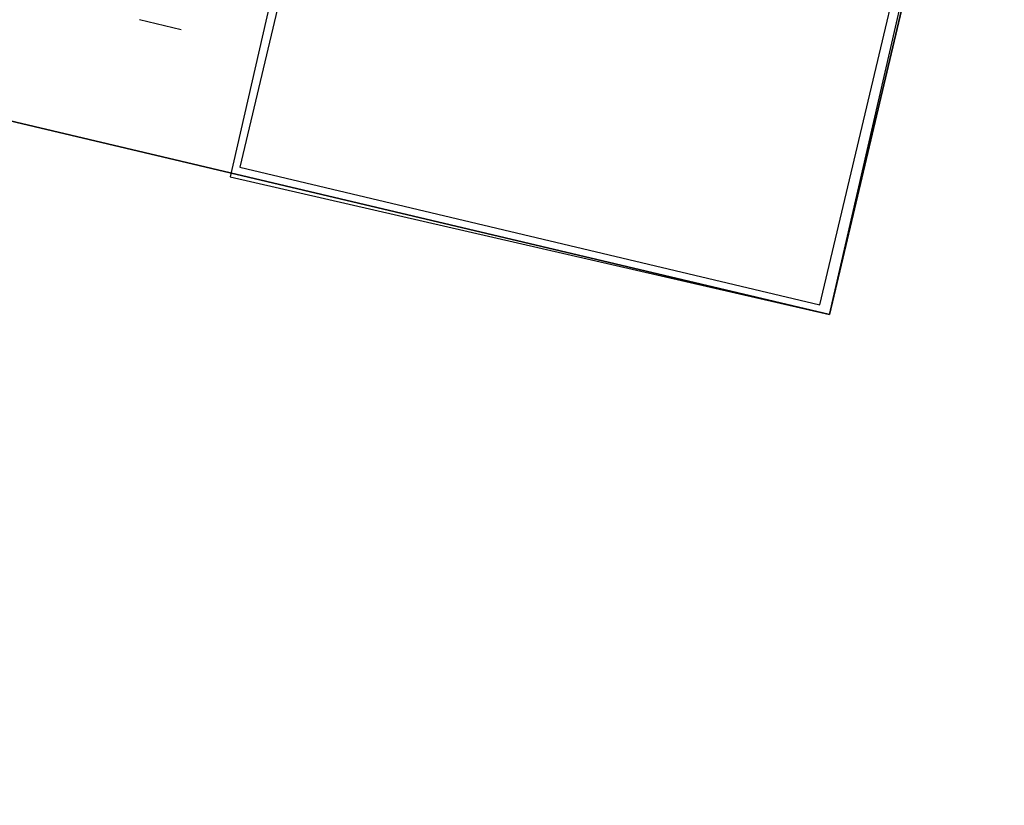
# Model space of a CAD drawing. Header units: feet. Extents: x -79 to 198, y -22 to 181.
# Tile 260 of 287: x 130.26 to 131.6, y 88.89 to 89.95. Entities that reach past the tile are written whole.
import ezdxf

# ---------------------------------------------------------------- set-up
doc = ezdxf.new("R2010")
doc.units = ezdxf.units.FT
doc.layers.add('A-LINEA', color=7, linetype='CONTINUOUS')

msp = doc.modelspace()

# ---------------------------------------------------------------- linework, layer by layer
at = {"layer": 'A-LINEA'}
msp.add_line((130.4803, 89.9373), (130.4239, 89.9506), dxfattribs=at)
for points in [[(135.8933, 108.7111), (131.36, 89.5511), (124.5867, 91.1511), (124.44, 90.4978), (121.84, 91.1111), (121.3333, 88.9644), (118.2, 75.6978), (129.9467, 72.9244)], [(124.5867, 91.1511), (131.36, 89.5511), (135.2667, 106.0978)], [(130.5467, 89.7378), (131.36, 89.5511), (131.5467, 90.3644), (130.7333, 90.5511), (130.5467, 89.7378)], [(130.56, 89.7511), (131.3467, 89.5644), (131.5333, 90.3511), (130.7467, 90.5378), (130.56, 89.7511)]]:
    msp.add_lwpolyline(points, dxfattribs=at)

doc.saveas('drawing.dxf')
